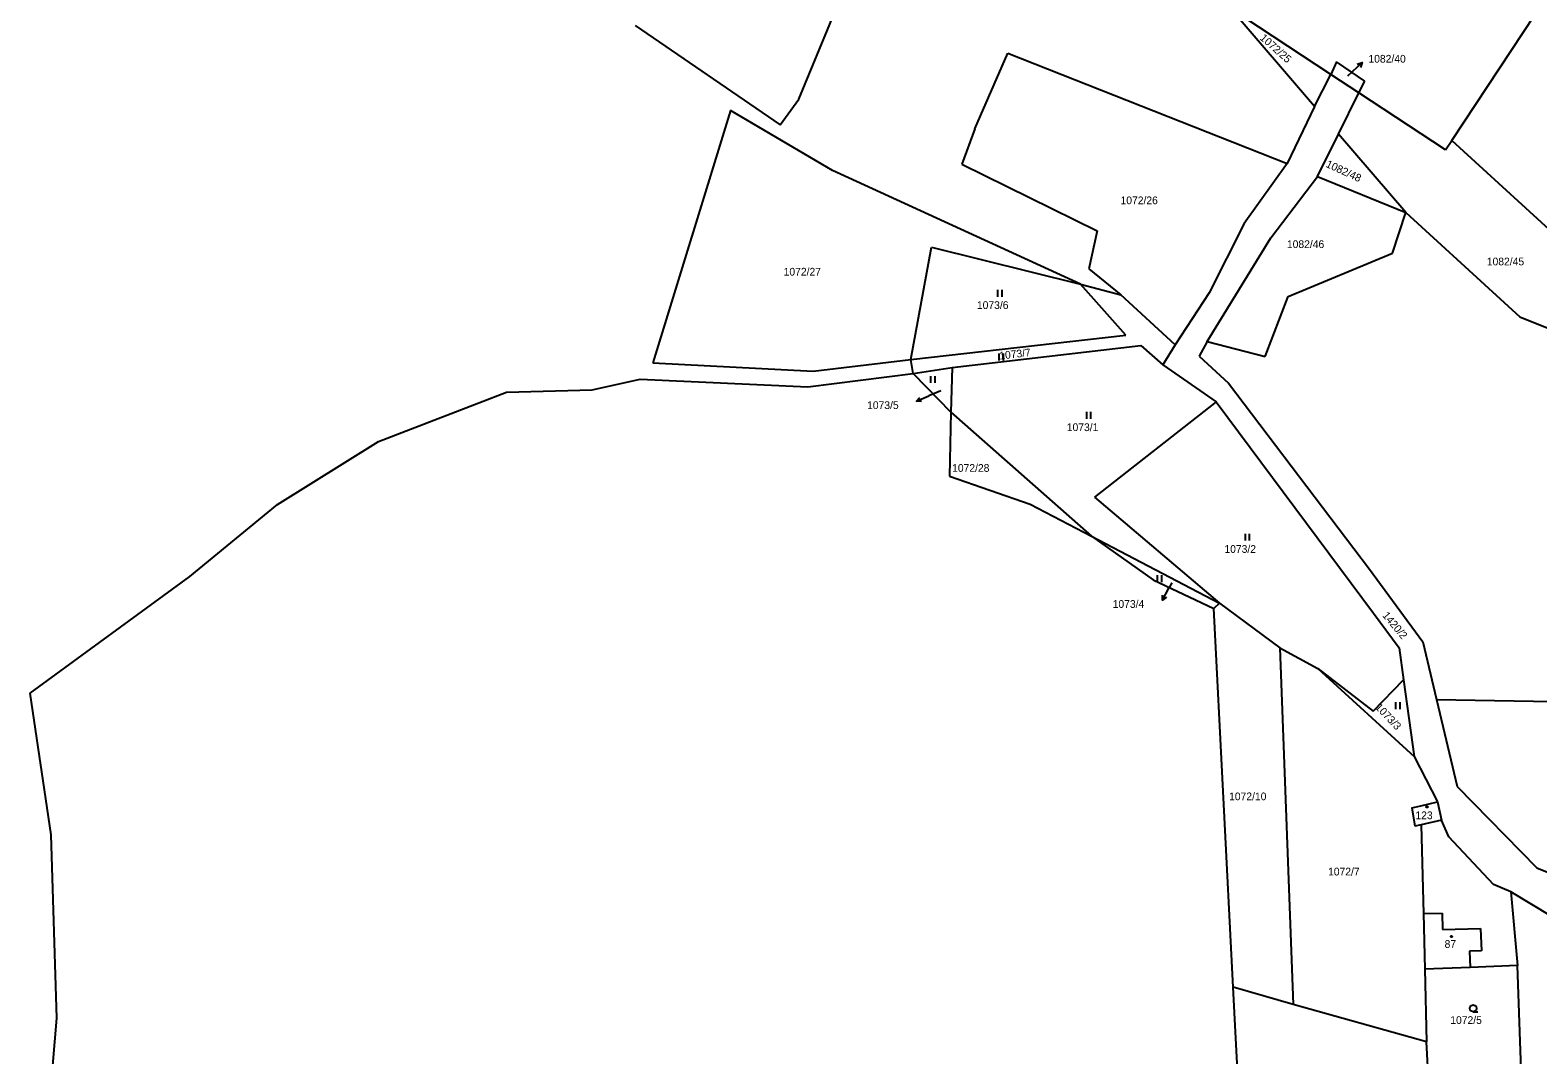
# Model space of a CAD drawing. Extents: x -852001 to -842497, y -1063614 to -1052182.
# Drawn here: x -849942.8 to -849610.9, y -1056296 to -1056070.5 of the extents above; entities that cross this region are included whole.
import ezdxf

# ---------------------------------------------------------------- set-up
doc = ezdxf.new("R2010")
doc.units = 0
for name, color, linetype in [('Default', 7, 'Continuous'), ('KN_HRANICE', 7, 'Continuous'), ('KN_KULTURY', 7, 'Continuous'), ('KN_PARCELY', 7, 'Continuous'), ('KN_SLUCKY', 7, 'Continuous')]:
    doc.layers.add(name, color=color, linetype=linetype)

# ---------------------------------------------------------------- blocks, each defined once
blk = doc.blocks.new('304')
at = {"layer": 'Default'}
blk.add_lwpolyline([(0, 0), (-0.38, 0.1), (-0.65, 0.37), (-0.75, 0.74), (-0.65, 1.11), (-0.38, 1.38), (-0.01, 1.48), (0.36, 1.38), (0.63, 1.11), (0.73, 0.73), (0.63, 0.35), (0.36, 0.08), (-0.02, -0.02), (0.98, -0.02)], dxfattribs=at)
blk = doc.blocks.new('306')
at = {"layer": 'Default'}
for p, q in [((-0.5, 1.5), (-0.5, 0)), ((0.5, 0), (0.5, 1.5))]:
    blk.add_line(p, q, dxfattribs=at)
blk = doc.blocks.new('10292')
at = {"layer": 'Default'}
blk.add_line((0, 3), (0, 0), dxfattribs=at)
blk.add_lwpolyline([(-0.5, 2), (0, 3), (0.5, 2)], dxfattribs=at)
blk = doc.blocks.new('402')
at = {"layer": 'Default'}
blk.add_lwpolyline([(0.09, 0.15), (0.18, 0), (0.09, -0.15), (-0.09, -0.15), (-0.18, 0), (-0.09, 0.15), (0.09, 0.15)], dxfattribs=at)

msp = doc.modelspace()

# ---------------------------------------------------------------- linework, layer by layer
at = {"layer": 'KN_HRANICE'}
for p, q in [((-849629.86, -1056094.78), (-849583.23, -1056024.23)), ((-849629.86, -1056094.78), (-849583.23, -1056024.23)), ((-849773.59, -1056085.64), (-849765.92, -1056066.99)), ((-849773.59, -1056085.64), (-849765.92, -1056066.99)), ((-849660.09, -1056087.3), (-849678.66, -1056065.64)), ((-849656.44, -1056080.25), (-849678.66, -1056065.64)), ((-849660.09, -1056087.3), (-849678.66, -1056065.64)), ((-849656.44, -1056080.25), (-849678.66, -1056065.64)), ((-849809.64, -1056069.48), (-849777.71, -1056091.31)), ((-849809.64, -1056069.48), (-849777.71, -1056091.31)), ((-849734.87, -1056092.19), (-849727.59, -1056075.54)), ((-849734.87, -1056092.19), (-849727.59, -1056075.54)), ((-849727.59, -1056075.54), (-849666.07, -1056099.8)), ((-849727.59, -1056075.54), (-849666.07, -1056099.8)), ((-849655.22, -1056077.44), (-849656.44, -1056080.25)), ((-849655.22, -1056077.44), (-849656.44, -1056080.25)), ((-849649.02, -1056081.72), (-849655.22, -1056077.44)), ((-849649.02, -1056081.72), (-849655.22, -1056077.44)), ((-849660.09, -1056087.3), (-849656.44, -1056080.25)), ((-849660.09, -1056087.3), (-849656.44, -1056080.25)), ((-849650.34, -1056084.27), (-849656.44, -1056080.25)), ((-849650.34, -1056084.27), (-849656.44, -1056080.25)), ((-849654.81, -1056093.4), (-849650.34, -1056084.27)), ((-849654.81, -1056093.4), (-849650.34, -1056084.27)), ((-849650.34, -1056084.27), (-849649.02, -1056081.72)), ((-849650.34, -1056084.27), (-849649.02, -1056081.72)), ((-849631.22, -1056096.84), (-849650.34, -1056084.27)), ((-849631.22, -1056096.84), (-849650.34, -1056084.27)), ((-849777.71, -1056091.31), (-849773.59, -1056085.64)), ((-849777.71, -1056091.31), (-849773.59, -1056085.64)), ((-849660.09, -1056087.3), (-849666.07, -1056099.8)), ((-849660.09, -1056087.3), (-849666.07, -1056099.8)), ((-849788.62, -1056088.16), (-849805.73, -1056143.74)), ((-849788.62, -1056088.16), (-849805.73, -1056143.74)), ((-849766.22, -1056101.38), (-849788.62, -1056088.16)), ((-849766.22, -1056101.38), (-849788.62, -1056088.16)), ((-849734.87, -1056092.19), (-849737.69, -1056099.99)), ((-849734.87, -1056092.19), (-849737.69, -1056099.99)), ((-849659.37, -1056102.71), (-849654.81, -1056093.4)), ((-849659.37, -1056102.71), (-849654.81, -1056093.4)), ((-849639.94, -1056110.6), (-849654.81, -1056093.4)), ((-849639.94, -1056110.6), (-849654.81, -1056093.4)), ((-849631.22, -1056096.84), (-849629.86, -1056094.78)), ((-849631.22, -1056096.84), (-849629.86, -1056094.78)), ((-849629.86, -1056094.78), (-849565.73, -1056153.32)), ((-849629.86, -1056094.78), (-849565.73, -1056153.32)), ((-849737.69, -1056099.99), (-849707.88, -1056114.62)), ((-849737.69, -1056099.99), (-849707.88, -1056114.62)), ((-849666.07, -1056099.8), (-849675.53, -1056113.02)), ((-849666.07, -1056099.8), (-849675.53, -1056113.02)), ((-849711.58, -1056126.38), (-849766.22, -1056101.38)), ((-849711.58, -1056126.38), (-849766.22, -1056101.38)), ((-849669.71, -1056116.18), (-849659.37, -1056102.71)), ((-849669.71, -1056116.18), (-849659.37, -1056102.71)), ((-849659.37, -1056102.71), (-849639.94, -1056110.6)), ((-849659.37, -1056102.71), (-849639.94, -1056110.6)), ((-849642.89, -1056119.55), (-849639.94, -1056110.6)), ((-849642.89, -1056119.55), (-849639.94, -1056110.6)), ((-849639.94, -1056110.6), (-849614.89, -1056133.59)), ((-849639.94, -1056110.6), (-849614.89, -1056133.59)), ((-849675.53, -1056113.02), (-849683.26, -1056128.33)), ((-849675.53, -1056113.02), (-849683.26, -1056128.33)), ((-849707.88, -1056114.62), (-849709.73, -1056123.05)), ((-849707.88, -1056114.62), (-849709.73, -1056123.05)), ((-849683.7, -1056139.02), (-849669.71, -1056116.18)), ((-849683.7, -1056139.02), (-849669.71, -1056116.18)), ((-849748.92, -1056142.97), (-849744.42, -1056118.28)), ((-849748.92, -1056142.97), (-849744.42, -1056118.28)), ((-849744.42, -1056118.28), (-849711.58, -1056126.38)), ((-849744.42, -1056118.28), (-849711.58, -1056126.38)), ((-849665.85, -1056129.09), (-849642.89, -1056119.55)), ((-849665.85, -1056129.09), (-849642.89, -1056119.55)), ((-849709.73, -1056123.05), (-849702.72, -1056128.75)), ((-849709.73, -1056123.05), (-849702.72, -1056128.75)), ((-849711.58, -1056126.38), (-849702.72, -1056128.75)), ((-849701.62, -1056137.6), (-849711.58, -1056126.38)), ((-849711.58, -1056126.38), (-849702.72, -1056128.75)), ((-849701.62, -1056137.6), (-849711.58, -1056126.38)), ((-849690.71, -1056139.77), (-849702.72, -1056128.75)), ((-849690.71, -1056139.77), (-849702.72, -1056128.75)), ((-849683.26, -1056128.33), (-849690.71, -1056139.77)), ((-849683.26, -1056128.33), (-849690.71, -1056139.77)), ((-849670.9, -1056142.31), (-849665.85, -1056129.09)), ((-849670.9, -1056142.31), (-849665.85, -1056129.09)), ((-849614.89, -1056133.59), (-849565.73, -1056153.32)), ((-849614.89, -1056133.59), (-849565.73, -1056153.32)), ((-849748.92, -1056142.97), (-849701.62, -1056137.6)), ((-849748.92, -1056142.97), (-849701.62, -1056137.6)), ((-849739.81, -1056144.71), (-849698.33, -1056139.88)), ((-849739.81, -1056144.71), (-849698.33, -1056139.88)), ((-849698.33, -1056139.88), (-849693.42, -1056144.17)), ((-849698.33, -1056139.88), (-849693.42, -1056144.17)), ((-849690.71, -1056139.77), (-849693.42, -1056144.17)), ((-849690.71, -1056139.77), (-849693.42, -1056144.17)), ((-849683.7, -1056139.02), (-849685.43, -1056142.27)), ((-849683.7, -1056139.02), (-849685.43, -1056142.27)), ((-849683.7, -1056139.02), (-849670.9, -1056142.31)), ((-849683.7, -1056139.02), (-849670.9, -1056142.31)), ((-849805.73, -1056143.74), (-849770.42, -1056145.53)), ((-849805.73, -1056143.74), (-849770.42, -1056145.53)), ((-849770.42, -1056145.53), (-849748.92, -1056142.97)), ((-849770.42, -1056145.53), (-849748.92, -1056142.97)), ((-849748.39, -1056146.04), (-849748.92, -1056142.97)), ((-849748.39, -1056146.04), (-849748.92, -1056142.97)), ((-849685.43, -1056142.27), (-849679.02, -1056148.18)), ((-849685.43, -1056142.27), (-849679.02, -1056148.18)), ((-849819.12, -1056149.64), (-849808.52, -1056147.27)), ((-849819.12, -1056149.64), (-849808.52, -1056147.27)), ((-849808.52, -1056147.27), (-849771.61, -1056149)), ((-849808.52, -1056147.27), (-849771.61, -1056149)), ((-849771.61, -1056149), (-849748.39, -1056146.04)), ((-849771.61, -1056149), (-849748.39, -1056146.04)), ((-849748.39, -1056146.04), (-849739.81, -1056144.71)), ((-849748.39, -1056146.04), (-849739.81, -1056144.71)), ((-849748.39, -1056146.04), (-849740.13, -1056154.54)), ((-849748.39, -1056146.04), (-849740.13, -1056154.54)), ((-849739.81, -1056144.71), (-849740.13, -1056154.54)), ((-849739.81, -1056144.71), (-849740.13, -1056154.54)), ((-849693.42, -1056144.17), (-849681.71, -1056152.3)), ((-849693.42, -1056144.17), (-849681.71, -1056152.3)), ((-849866.17, -1056161.04), (-849837.94, -1056150.19)), ((-849866.17, -1056161.04), (-849837.94, -1056150.19)), ((-849837.94, -1056150.19), (-849819.12, -1056149.64)), ((-849837.94, -1056150.19), (-849819.12, -1056149.64)), ((-849679.02, -1056148.18), (-849647.93, -1056189.13)), ((-849679.02, -1056148.18), (-849647.93, -1056189.13)), ((-849681.71, -1056152.3), (-849708.52, -1056173.28)), ((-849681.71, -1056152.3), (-849708.52, -1056173.28)), ((-849681.71, -1056152.3), (-849647.07, -1056198.84)), ((-849681.71, -1056152.3), (-849647.07, -1056198.84)), ((-849740.13, -1056154.54), (-849740.46, -1056168.65)), ((-849740.13, -1056154.54), (-849740.46, -1056168.65)), ((-849740.13, -1056154.54), (-849709.15, -1056181.86)), ((-849740.13, -1056154.54), (-849709.15, -1056181.86)), ((-849888.38, -1056174.91), (-849866.17, -1056161.04)), ((-849888.38, -1056174.91), (-849866.17, -1056161.04)), ((-849740.46, -1056168.65), (-849722.68, -1056174.79)), ((-849740.46, -1056168.65), (-849722.68, -1056174.79)), ((-849708.52, -1056173.28), (-849680.97, -1056196.64)), ((-849708.52, -1056173.28), (-849680.97, -1056196.64)), ((-849907.65, -1056190.78), (-849888.38, -1056174.91)), ((-849907.65, -1056190.78), (-849888.38, -1056174.91)), ((-849722.68, -1056174.79), (-849709.15, -1056181.86)), ((-849722.68, -1056174.79), (-849709.15, -1056181.86)), ((-849709.15, -1056181.86), (-849680.97, -1056196.64)), ((-849709.15, -1056181.86), (-849695.59, -1056191.46)), ((-849709.15, -1056181.86), (-849680.97, -1056196.64)), ((-849709.15, -1056181.86), (-849695.59, -1056191.46)), ((-849647.93, -1056189.13), (-849636.21, -1056205.16)), ((-849647.93, -1056189.13), (-849636.21, -1056205.16)), ((-849942.83, -1056216.42), (-849907.65, -1056190.78)), ((-849942.83, -1056216.42), (-849907.65, -1056190.78)), ((-849695.59, -1056191.46), (-849682.23, -1056197.8)), ((-849695.59, -1056191.46), (-849682.23, -1056197.8)), ((-849680.97, -1056196.64), (-849682.23, -1056197.8)), ((-849680.97, -1056196.64), (-849682.23, -1056197.8)), ((-849680.97, -1056196.64), (-849667.72, -1056206.47)), ((-849680.97, -1056196.64), (-849667.72, -1056206.47)), ((-849678, -1056281.13), (-849682.23, -1056197.8)), ((-849678, -1056281.13), (-849682.23, -1056197.8)), ((-849647.07, -1056198.84), (-849641.41, -1056206.45)), ((-849647.07, -1056198.84), (-849641.41, -1056206.45)), ((-849667.72, -1056206.47), (-849664.73, -1056284.95)), ((-849667.72, -1056206.47), (-849659.31, -1056210.99)), ((-849667.72, -1056206.47), (-849664.73, -1056284.95)), ((-849667.72, -1056206.47), (-849659.31, -1056210.99)), ((-849641.41, -1056206.45), (-849640.45, -1056213.48)), ((-849641.41, -1056206.45), (-849640.45, -1056213.48)), ((-849636.21, -1056205.16), (-849633.22, -1056217.81)), ((-849636.21, -1056205.16), (-849633.22, -1056217.81)), ((-849659.31, -1056210.99), (-849647.14, -1056220.37)), ((-849659.31, -1056210.99), (-849638.15, -1056230.4)), ((-849659.31, -1056210.99), (-849647.14, -1056220.37)), ((-849659.31, -1056210.99), (-849638.15, -1056230.4)), ((-849647.14, -1056220.37), (-849640.45, -1056213.48)), ((-849647.14, -1056220.37), (-849640.45, -1056213.48)), ((-849640.45, -1056213.48), (-849638.15, -1056230.4)), ((-849640.45, -1056213.48), (-849638.15, -1056230.4)), ((-849938.17, -1056247.62), (-849942.83, -1056216.42)), ((-849938.17, -1056247.62), (-849942.83, -1056216.42)), ((-849633.22, -1056217.81), (-849628.68, -1056237)), ((-849633.22, -1056217.81), (-849593, -1056218.48)), ((-849633.22, -1056217.81), (-849628.68, -1056237)), ((-849633.22, -1056217.81), (-849593, -1056218.48)), ((-849638.15, -1056230.4), (-849633.01, -1056240.36)), ((-849638.15, -1056230.4), (-849633.01, -1056240.36)), ((-849628.68, -1056237), (-849611.09, -1056254.85)), ((-849628.68, -1056237), (-849611.09, -1056254.85)), ((-849638.66, -1056241.65), (-849636.68, -1056241.2)), ((-849638.66, -1056241.65), (-849636.68, -1056241.2)), ((-849638.66, -1056241.65), (-849637.96, -1056245.71)), ((-849638.66, -1056241.65), (-849637.96, -1056245.71)), ((-849636.68, -1056241.2), (-849633.01, -1056240.36)), ((-849636.68, -1056241.2), (-849633.01, -1056240.36)), ((-849633.01, -1056240.36), (-849632.08, -1056244.36)), ((-849633.01, -1056240.36), (-849632.08, -1056244.36)), ((-849636.59, -1056245.4), (-849637.96, -1056245.71)), ((-849636.59, -1056245.4), (-849637.96, -1056245.71)), ((-849632.08, -1056244.36), (-849636.59, -1056245.4)), ((-849632.08, -1056244.36), (-849636.59, -1056245.4)), ((-849636.59, -1056245.4), (-849636.24, -1056259.43)), ((-849636.59, -1056245.4), (-849636.24, -1056259.43)), ((-849630.46, -1056248.02), (-849632.08, -1056244.36)), ((-849630.46, -1056248.02), (-849632.08, -1056244.36)), ((-849936.98, -1056287.94), (-849938.17, -1056247.62)), ((-849936.98, -1056287.94), (-849938.17, -1056247.62)), ((-849620.64, -1056258.54), (-849630.46, -1056248.02)), ((-849620.64, -1056258.54), (-849630.46, -1056248.02)), ((-849611.09, -1056254.85), (-849585.58, -1056265.38)), ((-849611.09, -1056254.85), (-849585.58, -1056265.38)), ((-849636.24, -1056259.43), (-849636.1, -1056264.92)), ((-849636.24, -1056259.43), (-849636.1, -1056264.92)), ((-849616.86, -1056260.15), (-849620.64, -1056258.54)), ((-849616.86, -1056260.15), (-849620.64, -1056258.54)), ((-849595.77, -1056272.93), (-849616.86, -1056260.15)), ((-849616.86, -1056260.15), (-849615.36, -1056276.4)), ((-849595.77, -1056272.93), (-849616.86, -1056260.15)), ((-849616.86, -1056260.15), (-849615.36, -1056276.4)), ((-849636.1, -1056264.92), (-849635.8, -1056277.2)), ((-849636.1, -1056264.92), (-849635.8, -1056277.2)), ((-849625.82, -1056276.81), (-849635.8, -1056277.2)), ((-849625.82, -1056276.81), (-849635.8, -1056277.2)), ((-849615.36, -1056276.4), (-849625.82, -1056276.81)), ((-849615.36, -1056276.4), (-849625.82, -1056276.81)), ((-849614.51, -1056301.38), (-849615.36, -1056276.4)), ((-849614.51, -1056301.38), (-849615.36, -1056276.4)), ((-849635.8, -1056277.2), (-849635.4, -1056293.21)), ((-849635.8, -1056277.2), (-849635.4, -1056293.21)), ((-849674.3, -1056351.59), (-849678, -1056281.13)), ((-849664.73, -1056284.95), (-849678, -1056281.13)), ((-849674.3, -1056351.59), (-849678, -1056281.13)), ((-849664.73, -1056284.95), (-849678, -1056281.13)), ((-849635.4, -1056293.21), (-849664.73, -1056284.95)), ((-849635.4, -1056293.21), (-849664.73, -1056284.95)), ((-849938.53, -1056306.56), (-849936.98, -1056287.94)), ((-849938.53, -1056306.56), (-849936.98, -1056287.94)), ((-849634.92, -1056302.69), (-849635.4, -1056293.21)), ((-849634.92, -1056302.69), (-849635.4, -1056293.21))]:
    msp.add_line(p, q, dxfattribs=at)
at = {"layer": 'KN_PARCELY'}
for p, q in [((-849652.7, -1056080.56), (-849651.76, -1056079.68)), ((-849652.7, -1056080.56), (-849651.76, -1056079.68)), ((-849742.32, -1056149.85), (-849744.95, -1056150.99)), ((-849742.32, -1056149.85), (-849744.95, -1056150.99)), ((-849691.47, -1056192.15), (-849692.11, -1056193.32)), ((-849691.47, -1056192.15), (-849692.11, -1056193.32))]:
    msp.add_line(p, q, dxfattribs=at)
at = {"layer": 'KN_SLUCKY'}
for p, q in [((-849636.1, -1056264.92), (-849631.95, -1056264.87)), ((-849636.1, -1056264.92), (-849631.95, -1056264.87)), ((-849631.95, -1056264.87), (-849631.85, -1056268.44)), ((-849631.95, -1056264.87), (-849631.85, -1056268.44)), ((-849631.85, -1056268.44), (-849623.51, -1056268.22)), ((-849631.85, -1056268.44), (-849623.51, -1056268.22)), ((-849623.51, -1056268.22), (-849623.32, -1056273.14)), ((-849623.51, -1056268.22), (-849623.32, -1056273.14)), ((-849623.32, -1056273.14), (-849625.96, -1056273.24)), ((-849623.32, -1056273.14), (-849625.96, -1056273.24)), ((-849625.96, -1056273.24), (-849625.82, -1056276.81)), ((-849625.96, -1056273.24), (-849625.82, -1056276.81))]:
    msp.add_line(p, q, dxfattribs=at)

# ---------------------------------------------------------------- block references
at = {"layer": 'KN_KULTURY'}
for name, p in [('306', (-849729.33, -1056129.15)), ('306', (-849729.33, -1056129.15)), ('306', (-849729.06, -1056143.18)), ('306', (-849729.06, -1056143.18)), ('306', (-849744.11, -1056148.11)), ('306', (-849744.11, -1056148.11)), ('306', (-849709.78, -1056156.03)), ('306', (-849709.78, -1056156.03)), ('306', (-849674.84, -1056182.84)), ('306', (-849674.84, -1056182.84)), ('306', (-849694.2, -1056191.98)), ('306', (-849694.2, -1056191.98)), ('306', (-849641.74, -1056219.93)), ('306', (-849641.74, -1056219.93)), ('402', (-849635.3, -1056241.47)), ('402', (-849635.3, -1056241.47)), ('402', (-849629.91, -1056269.99)), ('402', (-849629.91, -1056269.99)), ('304', (-849625.11, -1056286.55)), ('304', (-849625.11, -1056286.55))]:
    msp.add_blockref(name, p, dxfattribs=at)
at = {"layer": 'KN_PARCELY'}
for p, rotation in [((-849651.76, -1056079.68), -46.706677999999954), ((-849651.76, -1056079.68), -46.706677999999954), ((-849744.95, -1056150.99), 113.38834800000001), ((-849744.95, -1056150.99), 113.38834800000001), ((-849692.11, -1056193.32), 151.318154), ((-849692.11, -1056193.32), 151.318154)]:
    msp.add_blockref('10292', p, dxfattribs=dict(at, rotation=rotation))

# ---------------------------------------------------------------- texts
for s, rotation, p in [('1072/25', 318.565, (-849672.23, -1056072.39)), ('1072/25', 318.565, (-849672.23, -1056072.39)), ('1082/48', 335.18, (-849657.71, -1056100.52)), ('1082/48', 335.18, (-849657.71, -1056100.52)), ('1073/7', 6.36, (-849729.37, -1056143)), ('1073/7', 6.36, (-849729.37, -1056143)), ('1420/2', 309.97, (-849645.23, -1056199.37)), ('1420/2', 309.97, (-849645.23, -1056199.37)), ('1073/3', 313.58, (-849646.83, -1056219.65)), ('1073/3', 313.58, (-849646.83, -1056219.65))]:
    msp.add_text(s, height=1.7, rotation=rotation, dxfattribs=at).set_placement(p)
for s, height, p in [('1082/40', 1.7, (-849648.19, -1056077.62)), ('1082/40', 1.7, (-849648.19, -1056077.62)), ('1082/40', 0.1, (-849653.05, -1056080.56)), ('1082/40', 0.1, (-849653.05, -1056080.56)), ('1072/26', 1.7, (-849702.77, -1056108.79)), ('1072/26', 1.7, (-849702.77, -1056108.79)), ('1082/46', 1.7, (-849666.14, -1056118.44)), ('1082/46', 1.7, (-849666.14, -1056118.44)), ('1082/45', 1.7, (-849622.13, -1056122.25)), ('1082/45', 1.7, (-849622.13, -1056122.25)), ('1072/27', 1.7, (-849776.94, -1056124.5)), ('1072/27', 1.7, (-849776.94, -1056124.5)), ('1073/6', 1.7, (-849734.39, -1056131.85)), ('1073/6', 1.7, (-849734.39, -1056131.85)), ('1073/5', 0.1, (-849742.62, -1056149.85)), ('1073/5', 0.1, (-849742.62, -1056149.85)), ('1073/5', 1.7, (-849758.57, -1056153.88)), ('1073/5', 1.7, (-849758.57, -1056153.88)), ('1073/1', 1.7, (-849714.6, -1056158.73)), ('1073/1', 1.7, (-849714.6, -1056158.73)), ('1072/28', 1.7, (-849739.85, -1056167.7)), ('1072/28', 1.7, (-849739.85, -1056167.7)), ('1073/2', 1.7, (-849679.9, -1056185.54)), ('1073/2', 1.7, (-849679.9, -1056185.54)), ('1073/4', 0.1, (-849691.77, -1056192.15)), ('1073/4', 0.1, (-849691.77, -1056192.15)), ('1073/4', 1.7, (-849704.5, -1056197.65)), ('1073/4', 1.7, (-849704.5, -1056197.65)), ('1072/10', 1.7, (-849678.87, -1056240)), ('1072/10', 1.7, (-849678.87, -1056240)), ('123', 1.7, (-849637.85, -1056244.17)), ('123', 1.7, (-849637.85, -1056244.17)), ('1072/7', 1.7, (-849657.08, -1056256.56)), ('1072/7', 1.7, (-849657.08, -1056256.56)), ('87', 1.7, (-849631.43, -1056272.5)), ('87', 1.7, (-849631.43, -1056272.5)), ('1072/5', 1.7, (-849630.17, -1056289.25)), ('1072/5', 1.7, (-849630.17, -1056289.25))]:
    msp.add_text(s, height=height, dxfattribs=at).set_placement(p)

doc.saveas('drawing.dxf')
